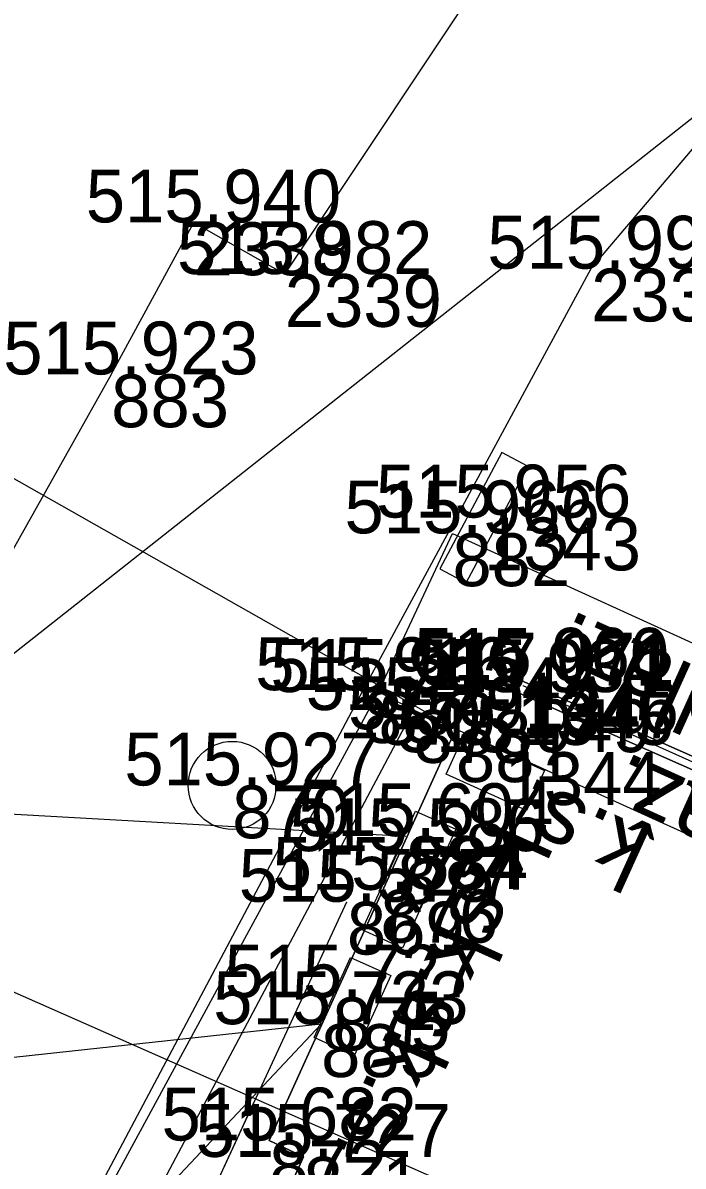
# Model space of a CAD drawing. Extents: x -1234191 to 23050, y -1290331 to -741191.
# Drawn here: x -865432.79 to -865417.79, y -1105000.39 to -1104974.41 of the extents above; entities that cross this region are included whole.
import ezdxf

# ---------------------------------------------------------------- set-up
doc = ezdxf.new("R2010")
doc.units = 0
for name, color, linetype in [('Vrstva 13', 7, 'Continuous'), ('Vrstva 16', 7, 'Continuous'), ('Vrstva 17', 7, 'Continuous'), ('Vrstva 23', 7, 'Continuous'), ('Vrstva 25', 7, 'Continuous'), ('Vrstva 29', 7, 'Continuous'), ('Vrstva 43', 7, 'Continuous'), ('Vrstva 53', 7, 'Continuous'), ('Vrstva 6', 7, 'Continuous'), ('Vrstva 60', 7, 'Continuous'), ('Vrstva 61', 7, 'Continuous')]:
    doc.layers.add(name, color=color, linetype=linetype)

msp = doc.modelspace()

# ---------------------------------------------------------------- linework, layer by layer
at = {"layer": 'Vrstva 13'}
for p, q in [((-865421.457, -1104989.358), (-865412.552, -1104993.295)), ((-865412.552, -1104993.295), (-865421.457, -1104989.358)), ((-865427.546, -1104998.931), (-865430.05, -1105004.383))]:
    msp.add_line(p, q, dxfattribs=at)
for points in [[(-865412.664, -1104993.553), (-865421.569, -1104989.616), (-865421.457, -1104989.358)], [(-865434.803, -1105014.565), (-865430.074, -1105004.415), (-865425.43, -1104994.378)]]:
    msp.add_lwpolyline(points, dxfattribs=at)
at = {"layer": 'Vrstva 16'}
for points in [[(-865430.786, -1104982.4), (-865428.911, -1104978.946), (-865426.841, -1104980.119), (-865421.86, -1104972.64), (-865410.634, -1104959.807), (-865406.775, -1104953.15), (-865404.756, -1104949.654), (-865400.925, -1104943.282), (-865398.82, -1104944.645), (-865398.21, -1104943.964), (-865394.321, -1104937.476), (-865392.206, -1104933.959), (-865388.367, -1104927.392), (-865383.861, -1104920.707), (-865376.315, -1104908.61), (-865368.059, -1104898.222), (-865357.858, -1104888.003), (-865369.779, -1104876.503)], [(-865425.061, -1104989.572), (-865419.881, -1104979.996), (-865406.11, -1104963.775), (-865401.095, -1104967.295), (-865398.053, -1104962.677), (-865391.165, -1104966.95), (-865390.422, -1104965.741), (-865393.496, -1104963.868), (-865384.186, -1104950.237), (-865373.207, -1104935.841), (-865360.587, -1104921.014), (-865348.643, -1104908.481), (-865349.724, -1104907.399), (-865351.507, -1104902.922)], [(-865430.786, -1104982.4), (-865443.62, -1105005.257), (-865446.607, -1105010.328), (-865450.891, -1105006.949)], [(-865412.448, -1104995.225), (-865412.808, -1104995.062), (-865412.16, -1104993.83), (-865412.664, -1104993.553), (-865412.552, -1104993.295), (-865421.457, -1104989.358), (-865421.569, -1104989.616), (-865412.664, -1104993.553), (-865413.281, -1104994.847), (-865422.953, -1104990.461), (-865423.917, -1104990.024), (-865424.713, -1104989.614), (-865423.032, -1104986.01), (-865409.021, -1104992.403)], [(-865455.418, -1105021.222), (-865450.247, -1105024.032), (-865452.825, -1105028.77), (-865447.623, -1105031.66), (-865437.761, -1105013.494), (-865425.061, -1104989.572)], [(-865423.917, -1104990.024), (-865424.713, -1104989.614), (-865437.675, -1105013.497), (-865436.682, -1105014.048), (-865423.917, -1104990.024)]]:
    msp.add_lwpolyline(points, dxfattribs=at)
at = {"layer": 'Vrstva 17'}
msp.add_line((-865421.43, -1104989.47), (-865412.511, -1104993.472), dxfattribs=at)
at = {"layer": 'Vrstva 23'}
msp.add_lwpolyline([(-865421.314, -1104984.488), (-865421.911, -1104984.17), (-865423.318, -1104986.815), (-865422.722, -1104987.133)], close=True, dxfattribs=at)
for points in [[(-865419.147, -1105003.398), (-865416.74, -1105004.495), (-865416.669, -1105004.528), (-865412.448, -1104995.225), (-865412.808, -1104995.062), (-865413.281, -1104994.847), (-865422.953, -1104990.461), (-865427.194, -1104999.802)], [(-865427.194, -1104999.802), (-865426.415, -1105000.175), (-865432.412, -1105013.396), (-865425.46, -1105016.508)]]:
    msp.add_lwpolyline(points, dxfattribs=at)
at = {"layer": 'Vrstva 25'}
for points in [[(-865420.937, -1104991.394), (-865421.35, -1104992.305), (-865423.172, -1104991.479), (-865422.759, -1104990.568), (-865420.937, -1104991.394)], [(-865423.869, -1104992.318), (-865422.958, -1104992.732), (-865423.785, -1104994.553), (-865424.695, -1104994.14), (-865423.869, -1104992.318)], [(-865424.253, -1104993.197), (-865423.342, -1104993.611), (-865424.169, -1104995.432), (-865425.079, -1104995.019), (-865424.253, -1104993.197)], [(-865425.345, -1104995.642), (-865424.434, -1104996.056), (-865425.261, -1104997.877), (-865426.171, -1104997.464), (-865425.345, -1104995.642)], [(-865455.501, -1105028.508), (-865426.016, -1104997.161), (-865445.298, -1104999.252)]]:
    msp.add_lwpolyline(points, dxfattribs=at)
at = {"layer": 'Vrstva 29'}
msp.add_line((-865437.329, -1104992.144), (-865424.09, -1104992.888), dxfattribs=at)
msp.add_lwpolyline([(-865437.329, -1104992.144), (-865408.646, -1104969.516), (-865392.206, -1104933.959)], dxfattribs=at)
at = {"layer": 'Vrstva 43'}
msp.add_circle((-865428.036, -1104991.737), 1, dxfattribs=at)
at = {"layer": 'Vrstva 53'}
for points in [[(-865422.953, -1104990.461), (-865433.56, -1104984.45), (-865443.02, -1105000.76), (-865448.109, -1105006.78), (-865456.418, -1105010.82), (-865466.437, -1105010.125), (-865466.263, -1105008.78)], [(-865432.412, -1105013.396), (-865426.415, -1105000.175), (-865427.194, -1104999.802), (-865422.953, -1104990.461)]]:
    msp.add_lwpolyline(points, dxfattribs=at)
at = {"layer": 'Vrstva 6'}
msp.add_line((-865453.236, -1104987.503), (-865406.007, -1105008.337), dxfattribs=at)
at = {"layer": 'Vrstva 60'}
for p, q in [((-865428.911, -1104978.946), (-865428.911, -1104978.946)), ((-865426.841, -1104980.119), (-865426.841, -1104980.119)), ((-865419.881, -1104979.996), (-865419.881, -1104979.996)), ((-865430.786, -1104982.4), (-865430.786, -1104982.4)), ((-865422.317, -1104985.651), (-865422.317, -1104985.651)), ((-865423.032, -1104986.01), (-865423.032, -1104986.01)), ((-865421.457, -1104989.358), (-865421.457, -1104989.358)), ((-865421.43, -1104989.47), (-865421.43, -1104989.47)), ((-865425.061, -1104989.572), (-865425.061, -1104989.572)), ((-865424.713, -1104989.614), (-865424.713, -1104989.614)), ((-865421.569, -1104989.616), (-865421.569, -1104989.616)), ((-865423.917, -1104990.024), (-865423.917, -1104990.024)), ((-865422.953, -1104990.461), (-865422.953, -1104990.461)), ((-865421.848, -1104990.981), (-865421.848, -1104990.981)), ((-865428.036, -1104991.737), (-865428.036, -1104991.737)), ((-865424.09, -1104992.888), (-865424.09, -1104992.888)), ((-865424.282, -1104993.229), (-865424.282, -1104993.229)), ((-865424.666, -1104994.108), (-865424.666, -1104994.108)), ((-865425.43, -1104994.378), (-865425.43, -1104994.378)), ((-865425.758, -1104996.553), (-865425.758, -1104996.553)), ((-865426.016, -1104997.161), (-865426.016, -1104997.161)), ((-865427.194, -1104999.802), (-865427.194, -1104999.802)), ((-865426.415, -1105000.175), (-865426.415, -1105000.175))]:
    msp.add_line(p, q, dxfattribs=at)

# ---------------------------------------------------------------- texts
at = {"layer": 'Vrstva 16'}
for p in [(-865416.479, -1104989.486), (-865415.224, -1104992.713)]:
    msp.add_text('dlaž.', height=1.5, rotation=155.6065, dxfattribs=at).set_placement(p)
at = {"layer": 'Vrstva 25'}
for rotation, p in [(155.6065, (-865418.437, -1104992.807)), (245.5821, (-865422.15, -1104992.455)), (245.5821, (-865423.267, -1104994.808)), (245.5821, (-865424.49, -1104997.243))]:
    msp.add_text('k.s.', height=1.5, rotation=rotation, dxfattribs=at).set_placement(p)
at = {"layer": 'Vrstva 60'}
for s, p in [('2338', (-865428.911, -1104980.146)), ('2339', (-865426.841, -1104981.319)), ('2336', (-865419.881, -1104981.196)), ('883', (-865430.786, -1104983.6)), ('1343', (-865422.317, -1104986.851)), ('882', (-865423.032, -1104987.21)), ('1346', (-865421.457, -1104990.558)), ('1347', (-865421.43, -1104990.67)), ('880', (-865425.061, -1104990.772)), ('879', (-865424.713, -1104990.814)), ('1345', (-865421.569, -1104990.816)), ('878', (-865423.917, -1104991.224)), ('881', (-865422.953, -1104991.661)), ('1344', (-865421.848, -1104992.181)), ('870', (-865428.036, -1104992.937)), ('884', (-865424.09, -1104994.088)), ('877', (-865424.282, -1104994.429)), ('876', (-865424.666, -1104995.308)), ('869', (-865425.43, -1104995.578)), ('875', (-865425.758, -1104997.753)), ('885', (-865426.016, -1104998.361)), ('872', (-865427.194, -1105001.002)), ('871', (-865426.415, -1105001.375))]:
    msp.add_text(s, height=1.2, dxfattribs=at).set_placement(p)
at = {"layer": 'Vrstva 61'}
for s, p in [('515.940', (-865431.362, -1104978.946)), ('515.991', (-865422.238, -1104979.996)), ('515.982', (-865429.289, -1104980.119)), ('515.923', (-865433.238, -1104982.4)), ('515.956', (-865424.769, -1104985.651)), ('515.966', (-865425.484, -1104986.01)), ('515.960', (-865423.908, -1104989.358)), ('515.916', (-865427.513, -1104989.572)), ('515.959', (-865427.167, -1104989.614)), ('515.934', (-865424.02, -1104989.616)), ('517.071', (-865423.787, -1104989.47)), ('515.934', (-865426.368, -1104990.024)), ('515.914', (-865425.404, -1104990.461)), ('515.949', (-865424.302, -1104990.981)), ('515.927', (-865430.488, -1104991.737)), ('515.604', (-865426.541, -1104992.888)), ('515.586', (-865426.734, -1104993.229)), ('515.584', (-865427.117, -1104994.108)), ('515.575', (-865427.886, -1104994.378)), ('515.727', (-865428.21, -1104996.553)), ('515.733', (-865428.468, -1104997.161)), ('515.682', (-865429.642, -1104999.802)), ('515.727', (-865428.867, -1105000.175))]:
    msp.add_text(s, height=1.2, dxfattribs=at).set_placement(p)

doc.saveas('drawing.dxf')
